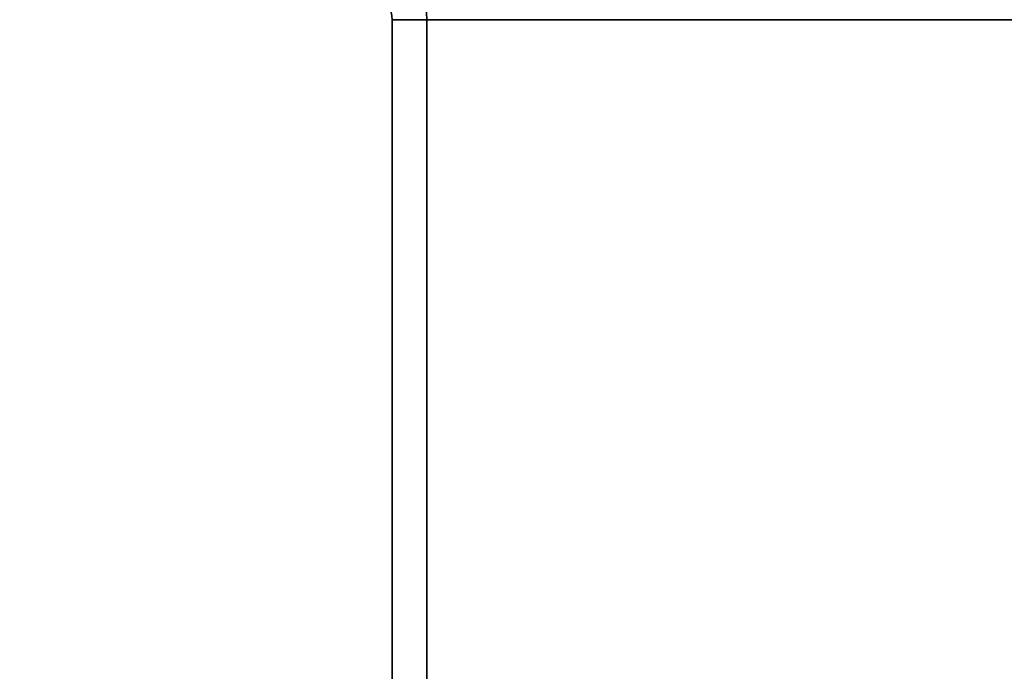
# Model space of a CAD drawing. Header units: millimetres. Extents: x -603 to 3703, y -120 to 193.
# Tile 349 of 656: x 1010 to 1052, y 19 to 47. Entities that reach past the tile are written whole.
import ezdxf

# ---------------------------------------------------------------- set-up
doc = ezdxf.new("R2010")
doc.units = ezdxf.units.MM
doc.layers.add('152', color=7, linetype='Continuous', true_color=0xffffff)

# ---------------------------------------------------------------- blocks, each defined once
blk = doc.blocks.new('UG_SURFACE_002')
at = {"layer": '152', "color": 252, "linetype": 'Continuous', "lineweight": 35}
for points in [[(2177.5, -35, 2213), (2177.5, 174.4, 2213), (822.5, 174.4, 2213), (822.5, -35, 2213)], [(972.5, -35, 2063), (972.5, 174.4, 2063), (2027.5, 174.4, 2063), (2027.5, -35, 2063)]]:
    blk.add_3dface(points, dxfattribs=at)
blk = doc.blocks.new('UG_SURFACE_087')
at = {"layer": '152', "color": 252, "linetype": 'Continuous', "lineweight": 35}
for points in [[(1026, 7.25, 2007.5), (1026, 46.92, 2007.5), (1026, 46.92, -7), (1026, 7.25, -7)], [(1026, 46.92, 2007.5), (1026, 7.25, 2007.5), (1027.5, 7.25, 2006), (1027.5, 46.92, 2006)], [(1027.5, 46.92, -7), (1027.5, 7.25, -7), (1026, 7.25, -7), (1026, 46.92, -7)], [(1027.5, 7.25, 2006), (1027.5, 7.25, -7), (1027.5, 46.92, -7), (1027.5, 46.92, 2006)]]:
    blk.add_3dface(points, dxfattribs=at)
blk = doc.blocks.new('UG_SURFACE_088')
at = {"layer": '152', "color": 252, "linetype": 'Continuous', "lineweight": 35}
for points in [[(1026, 7.25, 2007.5), (1026, 46.92, 2007.5), (1026, 46.92, -7), (1026, 7.25, -7)], [(1026, 46.92, 2007.5), (1026, 7.25, 2007.5), (1027.5, 7.25, 2006), (1027.5, 46.92, 2006)], [(1027.5, 46.92, -7), (1027.5, 7.25, -7), (1026, 7.25, -7), (1026, 46.92, -7)], [(1027.5, 7.25, 2006), (1027.5, 7.25, -7), (1027.5, 46.92, -7), (1027.5, 46.92, 2006)]]:
    blk.add_3dface(points, dxfattribs=at)
blk = doc.blocks.new('UG_SURFACE_089')
at = {"layer": '152', "color": 252, "linetype": 'Continuous', "lineweight": 35}
for points in [[(1026, 7.25, 2007.5), (1974, 7.25, 2007.5), (1974, 46.92, 2007.5), (1026, 46.92, 2007.5)], [(1027.5, 46.92, 2006), (1027.5, 7.25, 2006), (1026, 7.25, 2007.5), (1026, 46.92, 2007.5)], [(1027.5, 7.25, 2006), (1027.5, 46.92, 2006), (1972.5, 46.92, 2006), (1972.5, 7.25, 2006)]]:
    blk.add_3dface(points, dxfattribs=at)

msp = doc.modelspace()

# ---------------------------------------------------------------- linework, layer by layer
at = {"layer": '152', "color": 252, "linetype": 'Continuous', "lineweight": -3, "true_color": 0x939598}
for p, q in [((1974, 46.92, 2007.5), (1026, 46.92, 2007.5)), ((1026, 7.25, 2007.5), (1026, 46.92, 2007.5)), ((1026, 46.92, 2007.5), (1026, 46.92, -7)), ((1026, 46.92, 2007.5), (1026, 46.92, -7)), ((1026, 7.25, 2007.5), (1026, 46.92, 2007.5)), ((1026, 7.25, 2007.5), (1026, 46.92, 2007.5)), ((1026, 46.92, -7), (1026, 7.25, -7)), ((1026, 46.92, -7), (1026, 7.25, -7)), ((1027.5, 46.92, -7), (1027.5, 7.25, -7)), ((1027.5, 46.92, -7), (1027.5, 7.25, -7)), ((1972.5, 46.92, 2006), (1027.5, 46.92, 2006)), ((1027.5, 7.25, 2006), (1027.5, 46.92, 2006)), ((1027.5, 7.25, 2006), (1027.5, 46.92, 2006)), ((1027.5, 7.25, 2006), (1027.5, 46.92, 2006)), ((1027.5, 46.92, 2006), (1027.5, 46.92, -7)), ((1027.5, 46.92, 2006), (1027.5, 46.92, -7))]:
    msp.add_line(p, q, dxfattribs=at)
at = {"layer": '152', "color": 252, "linetype": 'Continuous', "lineweight": -3, "true_color": 0x939598, "extrusion": (0, 0, -1)}
for radius in [3.08, 3.08, 1.58, 1.58]:
    msp.add_arc((-1024.42, 46.92, 7), radius, 90, 180, dxfattribs=at)
at = {"layer": '152', "color": 252, "linetype": 'Continuous', "lineweight": -3, "true_color": 0x939598, "extrusion": (0.707107, 6.12323e-17, 0.707107)}
for major_axis in [(-3.08, 0, 3.08), (-3.08, 0, 3.08), (-3.08, 0, 3.08), (-1.58, 0, 1.58), (-1.58, 0, 1.58), (-1.58, 0, 1.58)]:
    msp.add_ellipse((1024.42, 46.92, 2009.08), major_axis=major_axis, ratio=0.707107, start_param=3.141593, end_param=4.712389, dxfattribs=at)

# ---------------------------------------------------------------- block references
at = {"layer": '152', "color": 252, "linetype": 'Continuous', "lineweight": -3, "true_color": 0x939598}
for name in ['UG_SURFACE_002', 'UG_SURFACE_087', 'UG_SURFACE_088', 'UG_SURFACE_089']:
    msp.add_blockref(name, (0, 0), dxfattribs=at)

doc.saveas('drawing.dxf')
